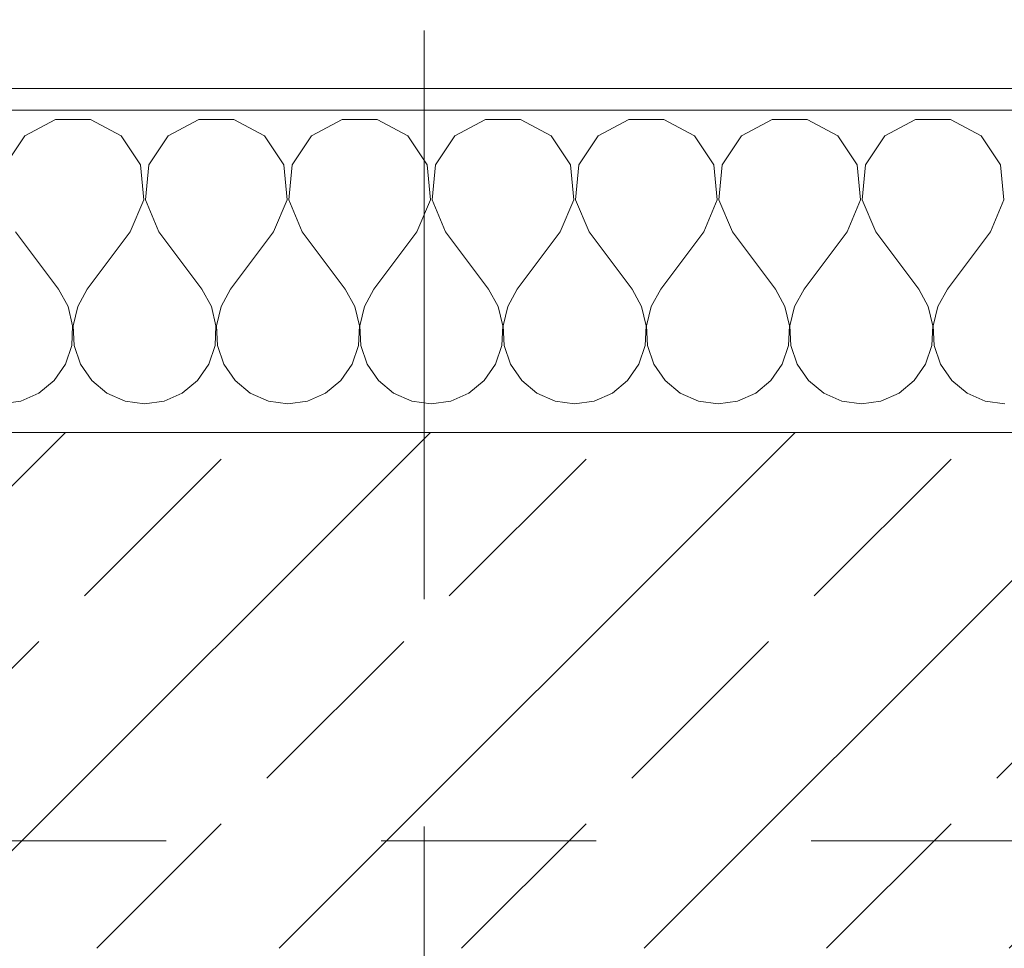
# Model space of a CAD drawing. Header units: metres. Extents: x -4 to 99, y -11 to 17.
# Tile 551 of 656: x 43.542 to 44, y 13.455 to 13.887. Entities that reach past the tile are written whole.
import ezdxf

# ---------------------------------------------------------------- set-up
doc = ezdxf.new("R2010")
doc.units = ezdxf.units.M
doc.header["$MEASUREMENT"] = 0
doc.linetypes.add('Strichlinie doppelt', pattern=[0.546806, 0.264583, -0.105833, 0.070556, -0.105833])
doc.linetypes.add('Untersicht', pattern=[0.1, 0.075, -0.025])
for name, color, linetype in [('152 - Bemaßung_ Beschriftung.Ausbau', 7, 'Continuous'), ('451 - Universal.Achsen Raster', 7, 'Continuous'), ('603 - Struktur.Bodenplatte_ Decke Roh', 7, 'Continuous'), ('604 - Struktur.Wand Aussen', 7, 'Continuous'), ('Neubau_653 - Abdeckung.TB Verkofferung', 7, 'Continuous')]:
    doc.layers.add(name, color=color, linetype=linetype)
doc.styles.add('ERSTELLTER_STIL_2', font='txt')
doc.dimstyles.new('ERSTELLTER_STIL__2', dxfattribs={"dimtxt": 0.1, "dimasz": 0.0532, "dimexe": 0.18, "dimexo": 0.0625, "dimgap": 0, "dimtad": 1, "dimtih": 1, "dimtoh": 1, "dimzin": 0, "dimdsep": 46, "dimtxsty": 'ERSTELLTER_STIL_2', "dimblk": 'ARROWHEAD_2', "dimblk1": 'ARROWHEAD_2', "dimblk2": 'ARROWHEAD_2', "dimcen": 0.09, "dimse1": 1, "dimse2": 1, "dimclrd": 7, "dimclre": 7, "dimclrt": 7, "dimazin": 0, "dimtfac": 1, "dimtdec": 4, "dimtmove": 0, "dimatfit": 3, "dimfxl": 1, "dimtolj": 1, "dimtzin": 0, "dimarcsym": 0})

# ---------------------------------------------------------------- blocks, each defined once
blk = doc.blocks.new('*X40')
at = {"layer": '604 - Struktur.Wand Aussen', "color": 7, "linetype": 'Continuous', "lineweight": 5}
for p, q in [((43.55855, 13.84066), (43.54424, 13.83299)), ((43.57479, 13.84066), (43.55855, 13.84066)), ((43.5891, 13.83299), (43.57479, 13.84066)), ((43.62521, 13.84066), (43.6109, 13.83299)), ((43.64145, 13.84066), (43.62521, 13.84066)), ((43.65576, 13.83299), (43.64145, 13.84066)), ((43.69188, 13.84066), (43.67757, 13.83299)), ((43.70812, 13.84066), (43.69188, 13.84066)), ((43.72243, 13.83299), (43.70812, 13.84066)), ((43.75855, 13.84066), (43.74424, 13.83299)), ((43.77479, 13.84066), (43.75855, 13.84066)), ((43.7891, 13.83299), (43.77479, 13.84066)), ((43.82521, 13.84066), (43.8109, 13.83299)), ((43.84145, 13.84066), (43.82521, 13.84066)), ((43.85576, 13.83299), (43.84145, 13.84066)), ((43.89188, 13.84066), (43.87757, 13.83299)), ((43.90812, 13.84066), (43.89188, 13.84066)), ((43.92243, 13.83299), (43.90812, 13.84066)), ((43.95855, 13.84066), (43.94424, 13.83299)), ((43.97479, 13.84066), (43.95855, 13.84066)), ((43.9891, 13.83299), (43.97479, 13.84066)), ((43.54424, 13.83299), (43.53525, 13.81947)), ((43.59808, 13.81947), (43.5891, 13.83299)), ((43.6109, 13.83299), (43.60192, 13.81947)), ((43.66475, 13.81947), (43.65576, 13.83299)), ((43.67757, 13.83299), (43.66858, 13.81947)), ((43.73142, 13.81947), (43.72243, 13.83299)), ((43.74424, 13.83299), (43.73525, 13.81947)), ((43.79808, 13.81947), (43.7891, 13.83299)), ((43.8109, 13.83299), (43.80192, 13.81947)), ((43.86475, 13.81947), (43.85576, 13.83299)), ((43.87757, 13.83299), (43.86858, 13.81947)), ((43.93142, 13.81947), (43.92243, 13.83299)), ((43.94424, 13.83299), (43.93525, 13.81947)), ((43.99808, 13.81947), (43.9891, 13.83299)), ((43.59962, 13.8033), (43.59808, 13.81947)), ((43.60192, 13.81947), (43.60038, 13.8033)), ((43.66629, 13.8033), (43.66475, 13.81947)), ((43.66858, 13.81947), (43.66705, 13.8033)), ((43.73295, 13.8033), (43.73142, 13.81947)), ((43.73525, 13.81947), (43.73371, 13.8033)), ((43.79962, 13.8033), (43.79808, 13.81947)), ((43.80192, 13.81947), (43.80038, 13.8033)), ((43.86629, 13.8033), (43.86475, 13.81947)), ((43.86858, 13.81947), (43.86705, 13.8033)), ((43.93295, 13.8033), (43.93142, 13.81947)), ((43.93525, 13.81947), (43.93371, 13.8033)), ((43.99962, 13.8033), (43.99808, 13.81947)), ((43.59333, 13.78833), (43.59962, 13.8033)), ((43.60038, 13.8033), (43.60667, 13.78833)), ((43.66, 13.78833), (43.66629, 13.8033)), ((43.66705, 13.8033), (43.67333, 13.78833)), ((43.72667, 13.78833), (43.73295, 13.8033)), ((43.73371, 13.8033), (43.74, 13.78833)), ((43.79333, 13.78833), (43.79962, 13.8033)), ((43.80038, 13.8033), (43.80667, 13.78833)), ((43.86, 13.78833), (43.86629, 13.8033)), ((43.86705, 13.8033), (43.87333, 13.78833)), ((43.92667, 13.78833), (43.93295, 13.8033)), ((43.93371, 13.8033), (43.94, 13.78833)), ((43.99333, 13.78833), (43.99962, 13.8033)), ((43.54, 13.78833), (43.56, 13.76167)), ((43.59333, 13.78833), (43.57333, 13.76167)), ((43.60667, 13.78833), (43.62667, 13.76167)), ((43.66, 13.78833), (43.64, 13.76167)), ((43.67333, 13.78833), (43.69333, 13.76167)), ((43.72667, 13.78833), (43.70667, 13.76167)), ((43.74, 13.78833), (43.76, 13.76167)), ((43.79333, 13.78833), (43.77333, 13.76167)), ((43.80667, 13.78833), (43.82667, 13.76167)), ((43.86, 13.78833), (43.84, 13.76167)), ((43.87333, 13.78833), (43.89333, 13.76167)), ((43.92667, 13.78833), (43.90667, 13.76167)), ((43.94, 13.78833), (43.96, 13.76167)), ((43.99333, 13.78833), (43.97333, 13.76167)), ((43.56445, 13.75362), (43.56, 13.76167)), ((43.57333, 13.76167), (43.56888, 13.75362)), ((43.63112, 13.75362), (43.62667, 13.76167)), ((43.64, 13.76167), (43.63555, 13.75362)), ((43.69778, 13.75362), (43.69333, 13.76167)), ((43.70667, 13.76167), (43.70222, 13.75362)), ((43.76445, 13.75362), (43.76, 13.76167)), ((43.77333, 13.76167), (43.76888, 13.75362)), ((43.83112, 13.75362), (43.82667, 13.76167)), ((43.84, 13.76167), (43.83555, 13.75362)), ((43.89778, 13.75362), (43.89333, 13.76167)), ((43.90667, 13.76167), (43.90222, 13.75362)), ((43.96445, 13.75362), (43.96, 13.76167)), ((43.97333, 13.76167), (43.96888, 13.75362)), ((43.56653, 13.74466), (43.56445, 13.75362)), ((43.56888, 13.75362), (43.5668, 13.74466)), ((43.6332, 13.74466), (43.63112, 13.75362)), ((43.63555, 13.75362), (43.63347, 13.74466)), ((43.69987, 13.74466), (43.69778, 13.75362)), ((43.70222, 13.75362), (43.70013, 13.74466)), ((43.76653, 13.74466), (43.76445, 13.75362)), ((43.76888, 13.75362), (43.7668, 13.74466)), ((43.8332, 13.74466), (43.83112, 13.75362)), ((43.83555, 13.75362), (43.83347, 13.74466)), ((43.89987, 13.74466), (43.89778, 13.75362)), ((43.90222, 13.75362), (43.90013, 13.74466)), ((43.96653, 13.74466), (43.96445, 13.75362)), ((43.96888, 13.75362), (43.9668, 13.74466)), ((43.56609, 13.73547), (43.56653, 13.74466)), ((43.5668, 13.74466), (43.56725, 13.73547)), ((43.63275, 13.73547), (43.6332, 13.74466)), ((43.63347, 13.74466), (43.63391, 13.73547)), ((43.69942, 13.73547), (43.69987, 13.74466)), ((43.70013, 13.74466), (43.70058, 13.73547)), ((43.76609, 13.73547), (43.76653, 13.74466)), ((43.7668, 13.74466), (43.76725, 13.73547)), ((43.83275, 13.73547), (43.8332, 13.74466)), ((43.83347, 13.74466), (43.83391, 13.73547)), ((43.89942, 13.73547), (43.89987, 13.74466)), ((43.90013, 13.74466), (43.90058, 13.73547)), ((43.96609, 13.73547), (43.96653, 13.74466)), ((43.9668, 13.74466), (43.96725, 13.73547)), ((43.56315, 13.72676), (43.56609, 13.73547)), ((43.56725, 13.73547), (43.57019, 13.72676)), ((43.62981, 13.72676), (43.63275, 13.73547)), ((43.63391, 13.73547), (43.63685, 13.72676)), ((43.69648, 13.72676), (43.69942, 13.73547)), ((43.70058, 13.73547), (43.70352, 13.72676)), ((43.76315, 13.72676), (43.76609, 13.73547)), ((43.76725, 13.73547), (43.77019, 13.72676)), ((43.82981, 13.72676), (43.83275, 13.73547)), ((43.83391, 13.73547), (43.83685, 13.72676)), ((43.89648, 13.72676), (43.89942, 13.73547)), ((43.90058, 13.73547), (43.90352, 13.72676)), ((43.96315, 13.72676), (43.96609, 13.73547)), ((43.96725, 13.73547), (43.97019, 13.72676)), ((43.55794, 13.71918), (43.56315, 13.72676)), ((43.57019, 13.72676), (43.57539, 13.71918)), ((43.62461, 13.71918), (43.62981, 13.72676)), ((43.63685, 13.72676), (43.64206, 13.71918)), ((43.69127, 13.71918), (43.69648, 13.72676)), ((43.70352, 13.72676), (43.70873, 13.71918)), ((43.75794, 13.71918), (43.76315, 13.72676)), ((43.77019, 13.72676), (43.77539, 13.71918)), ((43.82461, 13.71918), (43.82981, 13.72676)), ((43.83685, 13.72676), (43.84206, 13.71918)), ((43.89127, 13.71918), (43.89648, 13.72676)), ((43.90352, 13.72676), (43.90873, 13.71918)), ((43.95794, 13.71918), (43.96315, 13.72676)), ((43.97019, 13.72676), (43.97539, 13.71918)), ((43.55086, 13.71331), (43.55794, 13.71918)), ((43.57539, 13.71918), (43.58248, 13.71331)), ((43.61752, 13.71331), (43.62461, 13.71918)), ((43.64206, 13.71918), (43.64914, 13.71331)), ((43.68419, 13.71331), (43.69127, 13.71918)), ((43.70873, 13.71918), (43.71581, 13.71331)), ((43.75086, 13.71331), (43.75794, 13.71918)), ((43.77539, 13.71918), (43.78248, 13.71331)), ((43.81752, 13.71331), (43.82461, 13.71918)), ((43.84206, 13.71918), (43.84914, 13.71331)), ((43.88419, 13.71331), (43.89127, 13.71918)), ((43.90873, 13.71918), (43.91581, 13.71331)), ((43.95086, 13.71331), (43.95794, 13.71918)), ((43.97539, 13.71918), (43.98248, 13.71331)), ((43.54244, 13.7096), (43.55086, 13.71331)), ((43.58248, 13.71331), (43.59089, 13.7096)), ((43.60911, 13.7096), (43.61752, 13.71331)), ((43.64914, 13.71331), (43.65756, 13.7096)), ((43.67578, 13.7096), (43.68419, 13.71331)), ((43.71581, 13.71331), (43.72422, 13.7096)), ((43.74244, 13.7096), (43.75086, 13.71331)), ((43.78248, 13.71331), (43.79089, 13.7096)), ((43.80911, 13.7096), (43.81752, 13.71331)), ((43.84914, 13.71331), (43.85756, 13.7096)), ((43.87578, 13.7096), (43.88419, 13.71331)), ((43.91581, 13.71331), (43.92422, 13.7096)), ((43.94244, 13.7096), (43.95086, 13.71331)), ((43.98248, 13.71331), (43.99089, 13.7096)), ((43.53333, 13.70833), (43.54244, 13.7096)), ((43.59089, 13.7096), (43.6, 13.70833)), ((43.6, 13.70833), (43.60911, 13.7096)), ((43.65756, 13.7096), (43.66667, 13.70833)), ((43.66667, 13.70833), (43.67578, 13.7096)), ((43.72422, 13.7096), (43.73333, 13.70833)), ((43.73333, 13.70833), (43.74244, 13.7096)), ((43.79089, 13.7096), (43.8, 13.70833)), ((43.8, 13.70833), (43.80911, 13.7096)), ((43.85756, 13.7096), (43.86667, 13.70833)), ((43.86667, 13.70833), (43.87578, 13.7096)), ((43.92422, 13.7096), (43.93333, 13.70833)), ((43.93333, 13.70833), (43.94244, 13.7096)), ((43.99089, 13.7096), (44, 13.70833))]:
    blk.add_line(p, q, dxfattribs=at)
blk = doc.blocks.new('*D251')
at = {"layer": '152 - Bemaßung_ Beschriftung.Ausbau', "color": 7, "linetype": 'Continuous', "lineweight": 5}
for p, q in [((43.12, 14.8025), (43.12, 14.9075)), ((44.31, 14.8025), (44.31, 14.9075)), ((43.14021, 14.89), (43.09979, 14.82)), ((44.33021, 14.89), (44.28979, 14.82)), ((43.12, 14.855), (44.31, 14.855))]:
    blk.add_line(p, q, dxfattribs=at)
at = {"layer": '152 - Bemaßung_ Beschriftung.Ausbau', "color": 7, "lineweight": 5, "insert": (43.58197, 14.875), "char_height": 0.1, "attachment_point": 7, "style": 'ERSTELLTER_STIL_2'}
blk.add_mtext('\\A1;{\\pql;\\fArial|b0|i0|c0|p38;1,19}', dxfattribs=at)
blk = doc.blocks.new('ARROWHEAD_2')
at = {"color": 0, "linetype": 'Continuous', "lineweight": 0}
for p, q in [((-0.3781, -0.655), (0.3781, 0.655)), ((0, 0), (-1, 0))]:
    blk.add_line(p, q, dxfattribs=at)
blk = doc.blocks.new('*D283')
at = {"layer": '152 - Bemaßung_ Beschriftung.Ausbau', "color": 7, "linetype": 'Continuous', "lineweight": 5}
for p, q in [((40.21, 15.3025), (40.21, 15.4075)), ((43.66, 15.3025), (43.66, 15.4075)), ((40.23021, 15.39), (40.18979, 15.32)), ((43.68021, 15.39), (43.63979, 15.32)), ((40.21, 15.355), (43.66, 15.355))]:
    blk.add_line(p, q, dxfattribs=at)
at = {"layer": '152 - Bemaßung_ Beschriftung.Ausbau', "color": 7, "lineweight": 5, "char_height": 0.1, "attachment_point": 7, "style": 'ERSTELLTER_STIL_2'}
for s, insert in [('\\A1;{\\pql;\\fArial|b0|i0|c0|p38;3,45}', (41.72609, 15.375)), ('\\A1;{\\pql;\\fArial|b0|i0|c0|p38;15}', (43.488, 15.375))]:
    blk.add_mtext(s, dxfattribs=dict(at, insert=insert))
blk = doc.blocks.new('*D284')
at = {"layer": '152 - Bemaßung_ Beschriftung.Ausbau', "color": 7, "linetype": 'Continuous', "lineweight": 5}
for p, q in [((43.66, 15.3025), (43.66, 15.4075)), ((43.81, 15.3025), (43.81, 15.4075)), ((43.68021, 15.39), (43.63979, 15.32)), ((43.83021, 15.39), (43.78979, 15.32)), ((43.66, 15.355), (43.81, 15.355))]:
    blk.add_line(p, q, dxfattribs=at)
blk = doc.blocks.new('*D285')
at = {"layer": '152 - Bemaßung_ Beschriftung.Ausbau', "color": 7, "linetype": 'Continuous', "lineweight": 5}
for p, q in [((43.81, 15.3025), (43.81, 15.4075)), ((47.24003, 15.3025), (47.24003, 15.4075)), ((43.83021, 15.39), (43.78979, 15.32)), ((47.26023, 15.39), (47.21982, 15.32)), ((43.81, 15.355), (47.24003, 15.355))]:
    blk.add_line(p, q, dxfattribs=at)
at = {"layer": '152 - Bemaßung_ Beschriftung.Ausbau', "color": 7, "lineweight": 5, "char_height": 0.1, "attachment_point": 7, "style": 'ERSTELLTER_STIL_2'}
for s, insert in [('\\A1;{\\pql;\\fArial|b0|i0|c0|p38;3,43}', (45.3161, 15.375)), ('\\A1;{\\pql;\\fArial|b0|i0|c0|p38;17}', (47.06802, 15.375))]:
    blk.add_mtext(s, dxfattribs=dict(at, insert=insert))
blk = doc.blocks.new('*D322')
at = {"layer": '152 - Bemaßung_ Beschriftung.Ausbau', "color": 7, "linetype": 'Continuous', "lineweight": 5}
for p, q in [((40.27999, 15.8025), (40.27999, 15.9075)), ((43.57999, 15.8025), (43.57999, 15.9075)), ((40.3002, 15.89), (40.25978, 15.82)), ((43.6002, 15.89), (43.55978, 15.82)), ((40.27999, 15.855), (43.57999, 15.855))]:
    blk.add_line(p, q, dxfattribs=at)
at = {"layer": '152 - Bemaßung_ Beschriftung.Ausbau', "color": 7, "lineweight": 5, "insert": (41.79696, 15.875), "char_height": 0.1, "attachment_point": 7, "style": 'ERSTELLTER_STIL_2'}
blk.add_mtext('\\A1;{\\pql;\\fArial|b0|i0|c0|p38;3,30}', dxfattribs=at)
blk = doc.blocks.new('*D323')
at = {"layer": '152 - Bemaßung_ Beschriftung.Ausbau', "color": 7, "linetype": 'Continuous', "lineweight": 5}
for p, q in [((43.57999, 15.8025), (43.57999, 15.9075)), ((43.87999, 15.8025), (43.87999, 15.9075)), ((43.6002, 15.89), (43.55978, 15.82)), ((43.9002, 15.89), (43.85978, 15.82)), ((43.57999, 15.855), (43.87999, 15.855))]:
    blk.add_line(p, q, dxfattribs=at)
at = {"layer": '152 - Bemaßung_ Beschriftung.Ausbau', "color": 7, "lineweight": 5, "insert": (43.6541, 15.875), "char_height": 0.1, "attachment_point": 7, "style": 'ERSTELLTER_STIL_2'}
blk.add_mtext('\\A1;{\\pql;\\fArial|b0|i0|c0|p38;30}', dxfattribs=at)
blk = doc.blocks.new('*D324')
at = {"layer": '152 - Bemaßung_ Beschriftung.Ausbau', "color": 7, "linetype": 'Continuous', "lineweight": 5}
for p, q in [((43.87999, 15.8025), (43.87999, 15.9075)), ((47.17999, 15.8025), (47.17999, 15.9075)), ((43.9002, 15.89), (43.85978, 15.82)), ((47.2002, 15.89), (47.15978, 15.82)), ((43.87999, 15.855), (47.17999, 15.855))]:
    blk.add_line(p, q, dxfattribs=at)
at = {"layer": '152 - Bemaßung_ Beschriftung.Ausbau', "color": 7, "lineweight": 5, "insert": (45.39696, 15.875), "char_height": 0.1, "attachment_point": 7, "style": 'ERSTELLTER_STIL_2'}
blk.add_mtext('\\A1;{\\pql;\\fArial|b0|i0|c0|p38;3,30}', dxfattribs=at)

msp = doc.modelspace()

# ---------------------------------------------------------------- hatches: boundary and pattern name
at = {"layer": '604 - Struktur.Wand Aussen', "linetype": 'Continuous', "lineweight": 0, "true_color": 0x000000}
h = msp.add_hatch(dxfattribs=at)
h.set_pattern_fill('Verputz_0001', color=18, style=0, pattern_type=2)
h.set_pattern_definition([(0, (0, 0), (0, 0.08660254), [0, -0.05]), (0, (0.025, 0.0433), (0, 0.08660254), [0, -0.05])])
h.paths.add_polyline_path([(43.03, 13.855), (43.03, 13.845), (44.4, 13.845), (44.4, 13.855)])
h = msp.add_hatch(dxfattribs=at)
h.set_pattern_fill('Beton__Stahlbeton_0001', color=18, style=0, pattern_type=2)
h.set_pattern_definition([(45, (0, 0), (-0.0848528, 0.0848528), []), (45, (-0.04243, 0.04243), (-0.0848528, 0.0848528), [0.09, -0.03])])
h.paths.add_polyline_path([(43.06, 13.695), (43.06, 13.575), (43.12, 13.575), (43.12, 13.505), (43.12, 13.455), (44.31, 13.455), (44.31, 13.505), (44.31, 13.575), (44.37, 13.575), (44.37, 13.695)])

# ---------------------------------------------------------------- linework, layer by layer
at = {"layer": '451 - Universal.Achsen Raster', "color": 160, "linetype": 'Strichlinie doppelt', "lineweight": 9, "true_color": 0x3232ff}
msp.add_line((43.72999, -10.585), (43.72999, 16.355), dxfattribs=at)
at = {"layer": '603 - Struktur.Bodenplatte_ Decke Roh', "color": 7, "linetype": 'Continuous', "lineweight": 18, "flags": 128}
msp.add_lwpolyline([(62.27503, 0.005), (62.27503, 13.695), (50.77999, 13.695), (50.77999, 13.455), (50.77999, 12.99998), (50.84002, 12.99998), (50.84002, 8.58498), (49.03003, 8.58498), (49.03003, 8.72498), (47.41002, 8.72498), (47.41002, 12.99998), (47.47999, 12.99998), (47.47999, 13.455), (47.47999, 13.695), (14.77999, 13.695)], dxfattribs=at)
at = {"layer": '604 - Struktur.Wand Aussen', "color": 7, "linetype": 'Continuous', "lineweight": 5}
msp.add_line((44.37, 13.845), (43.06, 13.845), dxfattribs=at)
at = {"layer": '604 - Struktur.Wand Aussen', "color": 7, "linetype": 'Continuous', "lineweight": 13}
msp.add_line((44.37, 13.695), (43.06, 13.695), dxfattribs=at)
at = {"layer": '604 - Struktur.Wand Aussen', "color": 7, "linetype": 'Continuous', "lineweight": 5, "flags": 128}
msp.add_lwpolyline([(44.4, 13.855), (43.03, 13.855)], dxfattribs=at)
at = {"layer": 'Neubau_653 - Abdeckung.TB Verkofferung', "color": 1, "linetype": 'Untersicht', "lineweight": 9}
msp.add_line((15.11, 13.50498), (47.24003, 13.50498), dxfattribs=at)

# ---------------------------------------------------------------- block references
at = {"layer": '604 - Struktur.Wand Aussen', "color": 7, "lineweight": 18}
msp.add_blockref('*X40', (0, 0), dxfattribs=at)

# ---------------------------------------------------------------- dimensions: what is measured, and where the dimension line sits
at = {"layer": '152 - Bemaßung_ Beschriftung.Ausbau', "color": 7, "linetype": 'Continuous', "lineweight": 5}
for base, p1, p2, picture, middle in [((43.57999, 15.855), (40.27999, 12.99998), (43.57999, 12.99998), '*D322', (41.92684, 15.925)), ((43.87999, 15.855), (43.57999, 12.99998), (43.87999, 12.99998), '*D323', (43.73034, 15.925)), ((47.17999, 15.855), (43.87999, 12.99998), (47.17999, 12.99998), '*D324', (45.52684, 15.925)), ((43.66, 15.355), (40.21, 10.74498), (43.66, 11.87499), '*D283', (41.85597, 15.425)), ((47.24003, 15.355), (43.81, 11.87499), (47.24003, 10.74998), '*D285', (45.44598, 15.425)), ((43.81, 15.355), (43.66, 11.87499), (43.81, 11.87499), '*D284', (43.56423, 15.425)), ((44.31, 14.855), (43.12, 13.575), (44.31, 13.575), '*D251', (43.71185, 14.925))]:
    dim = msp.add_linear_dim(base=base, p1=p1, p2=p2, dimstyle='ERSTELLTER_STIL__2', dxfattribs=at)
    dim.commit()
    dim.dimension.update_dxf_attribs({"geometry": picture, "text_midpoint": middle, "dimtype": 160})

doc.saveas('drawing.dxf')
